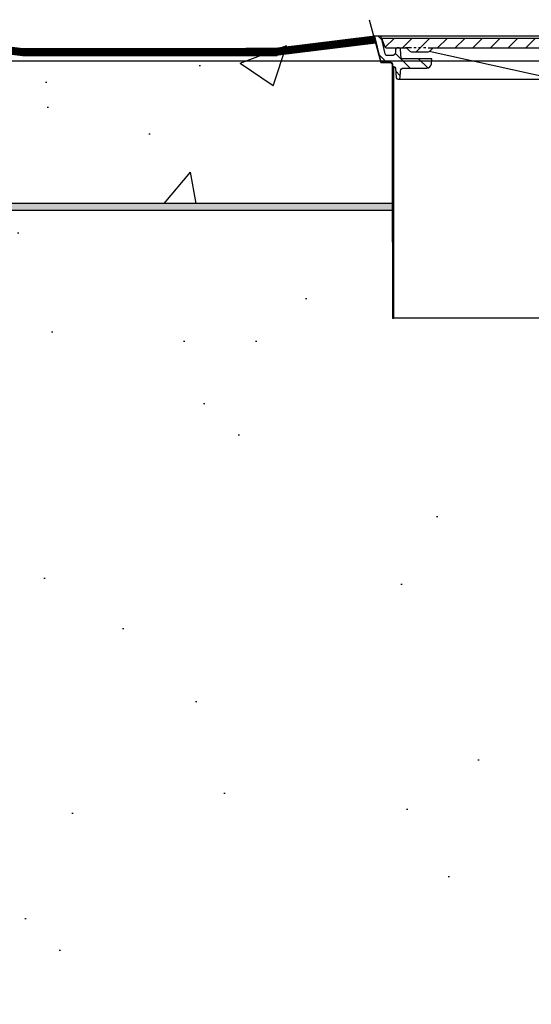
# Model space of a CAD drawing. Extents: x -169 to 7270, y -140 to 2984.
# Tile 429 of 656: x 1806 to 1826, y 946 to 986. Entities that reach past the tile are written whole.
import ezdxf

# ---------------------------------------------------------------- set-up
doc = ezdxf.new("R2010")
doc.units = 0
doc.header["$MEASUREMENT"] = 0
doc.header["$PDSIZE"] = 1
doc.layers.get('DEFPOINTS').update_dxf_attribs({"linetype": 'CONTINUOUS'})
for name, color, linetype in [('CONCRETE-HATCH', 2, 'CONTINUOUS'), ('DIM', 3, 'CONTINUOUS'), ('PEAGRAVEL-HATCH', 3, 'CONTINUOUS'), ('TANK-MANHOLE-18', 2, 'CONTINUOUS'), ('TANK-MANHOLE-COVER-18', 2, 'CONTINUOUS'), ('TANK-MANHOLE-COVER-HATCH-18', 7, 'CONTINUOUS'), ('TANK-MANHOLE-HATCH-18', 7, 'CONTINUOUS'), ('TANK-SLAB', 6, 'CONTINUOUS')]:
    doc.layers.add(name, color=color, linetype=linetype)
doc.layers.add('FREEZE-LINES', color=8, linetype='CONTINUOUS', plot=False)
doc.styles.add('SIMPLEX', font='simplex')
doc.dimstyles.new('DIM64', dxfattribs={"dimscale": 64, "dimtxt": 0.09375, "dimasz": 0.09375, "dimexe": 0.0625, "dimexo": 0.0625, "dimgap": 0.046875, "dimtad": 1, "dimdec": 4, "dimzin": 3, "dimdsep": 46, "dimlunit": 4, "dimtxsty": 'SIMPLEX', "dimcen": 0, "dimclrd": 256, "dimclre": 256, "dimclrt": 256, "dimadec": 0, "dimazin": 0, "dimtfac": 1, "dimtdec": 4, "dimtmove": 0, "dimatfit": 3, "dimfxl": 1, "dimfrac": 2, "dimtolj": 1, "dimtzin": 0, "dimarcsym": 0})

# ---------------------------------------------------------------- blocks, each defined once
blk = doc.blocks.new('*D113')
at = {"layer": 'DEFPOINTS', "color": 0, "transparency": 16777216}
for p in [(1368.547, 978.296), (2031.773, 978.015), (1368.547, 700.523)]:
    blk.add_point(p, dxfattribs=at)
at = {"layer": 'DIM', "lineweight": -2, "transparency": 16777216}
for p, q in [((1368.547, 974.296), (1368.547, 696.523)), ((2031.773, 974.015), (2031.773, 696.523)), ((2025.773, 700.523), (1374.547, 700.523))]:
    blk.add_line(p, q, dxfattribs=at)
at = {"layer": 'DIM', "transparency": 16777216}
for points in [[(1374.547, 701.523), (1374.547, 699.523), (1368.547, 700.523)], [(2025.773, 701.523), (2025.773, 699.523), (2031.773, 700.523)]]:
    blk.add_solid(points, dxfattribs=at)
at = {"layer": 'DIM', "transparency": 16777216, "insert": (1700.16, 708.095), "char_height": 6, "attachment_point": 5, "style": 'SIMPLEX'}
blk.add_mtext('\\A1;55\'-3 1/4" (F.V. TANK SLAB)', dxfattribs=at)

msp = doc.modelspace()

# ---------------------------------------------------------------- hatches: boundary and pattern name
at = {"layer": 'CONCRETE-HATCH'}
h = msp.add_hatch(dxfattribs=at)
h.set_pattern_fill('AR-CONC', color=256, scale=2.67, style=0)
h.set_pattern_definition([(50, (190.088, 981.518), (19.15085, -1.67548), [2.0025, -22.0275]), (355, (190.088, 981.518), (-3.70466, 20.08353), [1.602, -17.622]), (100.4514, (191.684, 981.378), (15.4462, 18.40804), [1.70186, -18.7205]), (46.1842, (190.088, 986.858), (28.49534, -4.41936), [3.00375, -33.04125]), (96.6356, (192.463, 986.49), (24.9555, 26.00895), [2.5528, -28.08074]), (351.1842, (190.088, 986.858), (24.9555, 26.00897), [2.403, -26.433]), (21, (192.758, 985.523), (15.93742, -10.74992), [2.0025, -22.0275]), (326, (192.758, 985.523), (6.49652, 19.3615), [1.602, -17.622]), (71.4514, (194.086, 984.627), (22.43394, 8.61156), [1.70186, -18.7205]), (37.5, (190.088, 981.518), (0.324668, 8.888266), [0, -17.4084, 0, -17.889, 0, -17.68875]), (7.5, (190.088, 981.518), (7.023957, 10.53079), [0, -10.1994, 0, -17.0079, 0, -6.74175]), (327.5, (184.134, 981.518), (14.25306, -0.602215), [0, -6.675, 0, -20.826, 0, -27.6345]), (317.5, (181.464, 981.518), (15.57107, 2.6728), [0, -8.6775, 0, -13.8306, 0, -19.6245])])
h.paths.add_polyline_path([(1800.38083, 983.57659), (1806.53975, 984.45283), (1806.53975, 985.22637), (1810.48303, 984.73346), (1819.85252, 984.73346), (1820.06045, 983.95668), (1820.44634, 983.95668), (1820.49117, 983.9299), (1820.51767, 983.87998), (1820.51767, 978.29596), (1800.38083, 978.29596), (1800.38083, 979.97135)])
at = {"layer": 'PEAGRAVEL-HATCH'}
h = msp.add_hatch(dxfattribs=at)
h.set_pattern_fill('AR-SAND', color=256, scale=7.5, style=0)
h.set_pattern_definition([(37.5, (-864.876, -8e-12), (-0.47245, 14.45118), [0, -11.4, 0, -12.75, 0, -12.1875]), (7.5, (-864.876, -8e-12), (13.27333, 21.1661), [0, -6.15, 0, -10.275, 0, -3.9375]), (327.5, (-874.1, -8e-12), (23.356064, 0.042443), [0, -3.75, 0, -13.5, 0, -17.625]), (317.5, (-874.1, -8e-12), (22.54595, 6.58257), [0, -1.875, 0, -8.85, 0, -10.125])])
h.paths.add_polyline_path([(1795.72123, 960.79968), (1795.84614, 960.79968), (1795.84614, 961.76127), (1795.92358, 961.9894), (1796.1239, 962.12325), (1800.26084, 963.24221), (1800.36805, 963.55806), (1800.36805, 965.20292), (1800.60227, 965.20292), (1800.60227, 966.80415), (1801.62333, 967.23834), (1801.62333, 978.29596), (1820.51767, 978.29596), (1820.5322, 973.7036), (1827.62201, 973.59894), (1827.62201, 935.26579), (1795.72736, 935.25828)])
h.paths.add_polyline_path([(1795.7276, 934.25828), (1827.62201, 934.26579), (1827.62201, 916.52404), (1827.37201, 916.52404), (1825.12201, 915.52328), (1824.12201, 917.52328), (1819.12201, 917.52328), (1818.12201, 915.52328), (1805.12201, 915.52328), (1804.12201, 917.52328), (1799.12201, 917.52328), (1798.12201, 915.52328), (1795.7276, 916.52328)])
at = {"layer": 'TANK-MANHOLE-COVER-HATCH-18', "linetype": 'Continuous'}
h = msp.add_hatch(dxfattribs=at)
h.set_pattern_fill('LINE', color=256, scale=4, angle=45, style=0)
h.set_pattern_definition([(45, (-1391.70914, 5e-13), (-0.35355339, 0.35355339), [])])
h.paths.add_polyline_path([(1839.63765, 984.92178), (1839.6321, 984.85798), (1839.54018, 984.60612, -0.31505809), (1839.45211, 984.54451), (1838.70002, 984.54451, 0.20068244), (1838.63328, 984.5166), (1838.53373, 984.41569, -0.20068244), (1838.46699, 984.38778), (1838.12719, 984.38778), (1837.78738, 984.38778, -0.20067998), (1837.72064, 984.41569), (1837.62109, 984.5166, 0.20067998), (1837.55435, 984.54451), (1831.83568, 984.54451, 0.38336671), (1831.58709, 984.32108), (1831.49161, 983.42753, -0.38336671), (1831.33624, 983.28788), (1831.30942, 983.28788, -0.38336671), (1831.15406, 983.42753), (1831.05861, 984.32073, 0.38376912), (1830.80964, 984.54451), (1828.94687, 984.54451, 0.38581775), (1828.69632, 984.31895), (1828.60251, 983.42777, -0.38381878), (1828.44712, 983.28788), (1828.41885, 983.28788, -0.38381878), (1828.26346, 983.42777), (1828.16947, 984.32069, 0.38381878), (1827.92084, 984.54451), (1822.20077, 984.54451, 0.20067998), (1822.13403, 984.5166), (1822.03448, 984.41569, -0.20067998), (1821.96774, 984.38778), (1821.62794, 984.38778), (1821.28813, 984.38778, -0.20068244), (1821.22139, 984.41569), (1821.12185, 984.5166, 0.20068244), (1821.05511, 984.54451), (1820.3044, 984.54451, -0.31505687), (1820.21633, 984.60612), (1820.12441, 984.85798), (1820.11886, 984.92178), (1829.87756, 984.92178)])
at = {"layer": 'TANK-MANHOLE-HATCH-18', "linetype": 'Continuous'}
h = msp.add_hatch(dxfattribs=at)
h.set_pattern_fill('LINE', color=256, scale=4, angle=135, style=0)
h.set_pattern_definition([(135, (-1391.70914, 5e-13), (-0.35355339, -0.35355339), [])])
h.paths.add_polyline_path([(1820.64812, 984.36321), (1820.65427, 984.48516, -0.39953151), (1820.71669, 984.54451), (1820.79571, 984.54451, -0.39923087), (1820.85813, 984.48523), (1820.87756, 984.1076), (1822.10368, 984.1076), (1822.09256, 983.90744, -0.39805028), (1821.90535, 983.73034), (1820.97747, 983.73034, 0.39889443), (1820.85264, 983.61191), (1820.8387, 983.3471, -0.46914088), (1820.76165, 983.28962, -0.45806569), (1820.68476, 983.34482), (1820.6501, 983.73304, 0.38836603), (1820.58785, 983.78998), (1820.53497, 983.78998), (1820.52945, 983.88936, 0.40020821), (1820.4351, 983.97861), (1820.15467, 983.97861, -0.34818324), (1820.0329, 984.07537), (1819.81506, 985.01471), (1819.99815, 985.01471, -0.34699278), (1820.08853, 984.94341), (1820.2381, 984.30212, 0.34858266), (1820.3294, 984.22966), (1820.50767, 984.22966, 0.39953151)])
at = {"layer": 'TANK-SLAB'}
msp.add_hatch(color=256, dxfattribs=at).paths.add_polyline_path([(1800.60165, 978.29596), (1820.5322, 978.29596), (1820.5322, 978.01471), (1800.60165, 978.01471)])

# ---------------------------------------------------------------- linework, layer by layer
at = {"layer": 'DEFPOINTS'}
msp.add_lwpolyline([(1819.60135, 985.6718), (1820.06045, 983.95668), (1820.44634, 983.95668), (1820.49117, 983.9299), (1820.51767, 983.87998), (1820.51767, 976.75093)], dxfattribs=at)
msp.add_lwpolyline([(1819.60135, 985.6718), (1820.06045, 983.95668), (1820.44634, 983.95668), (1820.49117, 983.9299), (1820.51767, 983.87998), (1820.51767, 976.75093)], dxfattribs=at)
at = {"layer": 'FREEZE-LINES', "linetype": 'Continuous'}
msp.add_line((1931.90631, 984.01471), (1465.74807, 984.01471), dxfattribs=at)
at = {"layer": 'TANK-MANHOLE-18', "color": 7, "linetype": 'Continuous'}
for p, q in [((1839.74588, 985.01471), (1819.99815, 985.01471)), ((1820.76105, 983.28788), (1827.02929, 983.28788)), ((1827.62201, 973.7036), (1820.58074, 973.7036))]:
    msp.add_line(p, q, dxfattribs=at)
at = {"layer": 'TANK-MANHOLE-18', "color": 5, "linetype": 'Continuous'}
msp.add_line((1820.79573, 984.54451), (1820.71806, 984.54451), dxfattribs=at)
at = {"layer": 'TANK-MANHOLE-18', "linetype": 'Continuous'}
msp.add_lwpolyline([(1820.71669, 984.54451, 0.39953151), (1820.65427, 984.48516), (1820.64812, 984.36321, -0.39953151), (1820.50767, 984.22966), (1820.3294, 984.22966, -0.34858266), (1820.2381, 984.30212), (1820.08877, 984.94238, 0.35017412), (1819.99815, 985.01471), (1819.81506, 985.01471), (1820.03282, 984.0757, 0.3489397), (1820.15467, 983.97861), (1820.4351, 983.97861, -0.39805274), (1820.52941, 983.89006), (1820.53497, 983.78998), (1820.58785, 983.78998, -0.38836603), (1820.6501, 983.73304), (1820.68476, 983.34482, 0.38836603), (1820.74701, 983.28788), (1820.77629, 983.28788, 0.39889443), (1820.8387, 983.3471), (1820.85264, 983.61191, -0.39889443), (1820.97747, 983.73034), (1821.90535, 983.73034, 0.39805028), (1822.09256, 983.90744), (1822.10368, 984.1076), (1820.87756, 984.1076), (1820.85813, 984.48523, 0.39923087), (1820.79571, 984.54451)], format="xyb", close=True, dxfattribs=at)
msp.add_lwpolyline([(1820.58074, 983.75669), (1820.5322, 983.75669), (1820.5322, 973.7036), (1820.58074, 973.7036), (1820.58074, 983.78998)], dxfattribs=at)
at = {"layer": 'TANK-MANHOLE-COVER-18', "linetype": 'Continuous'}
for p, q in [((1821.29367, 984.54451), (1821.05511, 984.54451)), ((1821.48508, 984.54451), (1821.38937, 984.54451)), ((1821.6751, 984.54451), (1821.57939, 984.54451)), ((1821.86651, 984.54451), (1821.7708, 984.54451)), ((1821.96221, 984.54451), (1822.20077, 984.54451))]:
    msp.add_line(p, q, dxfattribs=at)
msp.add_lwpolyline([(1829.87756, 984.92178), (1820.11886, 984.92178), (1820.12441, 984.85798), (1820.21633, 984.60612, 0.31505687), (1820.3044, 984.54451), (1821.05511, 984.54451, -0.20068244), (1821.12185, 984.5166), (1821.22139, 984.41569, 0.20068244), (1821.28813, 984.38778), (1821.62794, 984.38778), (1821.96774, 984.38778, 0.20067998), (1822.03448, 984.41569), (1822.13403, 984.5166, -0.20067998), (1822.20077, 984.54451), (1827.92084, 984.54451, -0.38381878)], format="xyb", dxfattribs=at)
at = {"layer": 'TANK-MANHOLE-COVER-18', "color": 1, "linetype": 'Continuous'}
msp.add_lwpolyline([(1837.75458, 984.39486), (1832.78063, 983.29379, -0.0545173), (1832.7266, 983.28788), (1827.02929, 983.28788, -0.05450917), (1826.97527, 983.29379), (1822.00055, 984.39486)], format="xyb", dxfattribs=at)
at = {"layer": 'TANK-SLAB'}
for p, q in [((1820.5322, 978.29596), (1800.60227, 978.29596)), ((1820.5322, 978.01471), (1800.60227, 978.01471))]:
    msp.add_line(p, q, dxfattribs=at)
at = {"layer": 'TANK-SLAB', "const_width": 0.29}
msp.add_lwpolyline([(1819.82131, 984.87399), (1815.9082, 984.37465), (1805.70399, 984.37461), (1801.71333, 984.87345)], dxfattribs=at)
at = {"layer": 'TANK-SLAB'}
for points in [[(1801.71333, 985.01417), (1805.70399, 984.51534), (1815.9082, 984.51538)], [(1801.72327, 984.72949), (1805.68648, 984.23409), (1815.89944, 984.23413)], [(1819.82131, 985.01471), (1815.82697, 984.51542), (1814.64625, 984.51542)], [(1819.85814, 984.73588), (1815.84448, 984.23417), (1814.64625, 984.23417)]]:
    msp.add_lwpolyline(points, dxfattribs=at)

# ---------------------------------------------------------------- dimensions: what is measured, and where the dimension line sits
at = {"layer": 'DIM'}
dim = msp.add_linear_dim(base=(1368.54722, 700.52328), p1=(2031.77254, 978.01471), p2=(1368.54722, 978.29596), angle=180, text='<> (F.V. TANK SLAB)', dimstyle='DIM64', dxfattribs=at)
dim.commit()
dim.dimension.update_dxf_attribs({"geometry": '*D113', "text_midpoint": (1700.15988, 708.09471)})

doc.saveas('drawing.dxf')
